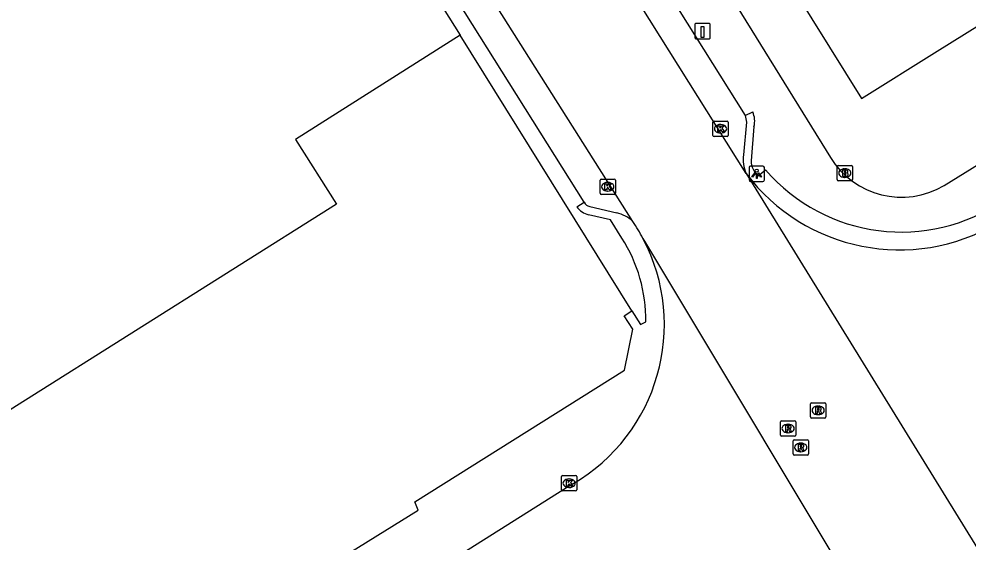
# Model space of a CAD drawing. Extents: x 158461 to 159795, y 387220 to 388672.
# Drawn here: x 158607.5 to 158669.4, y 387827.4 to 387861.5 of the extents above; entities that cross this region are included whole.
import ezdxf

# ---------------------------------------------------------------- set-up
doc = ezdxf.new("R2010")
doc.units = 0
for name, color, linetype in [('IMGEO_Brandkraan', 7, 'Continuous'), ('IMGEO_Kolk', 7, 'Continuous'), ('IMGEO_Laadpaal', 7, 'Continuous'), ('IMGEO_Lichtpunt', 7, 'Continuous'), ('IMGEO_Pand', 7, 'Continuous'), ('IMGEO_Rijbaan_lokaal_gesloten', 7, 'Continuous'), ('IMGEO_Rioolput', 7, 'Continuous'), ('IMGEO_Voetpad_open', 7, 'Continuous')]:
    doc.layers.add(name, color=color, linetype=linetype)

msp = doc.modelspace()

# ---------------------------------------------------------------- linework, layer by layer
at = {"layer": 'IMGEO_Brandkraan'}
for p, q in [((158660.941, 387851.979), (158661.793, 387851.979)), ((158660.866, 387851.053), (158660.866, 387851.905)), ((158661.354, 387851.759), (158661.379, 387851.759)), ((158661.867, 387851.905), (158661.867, 387851.053)), ((158661.793, 387850.979), (158660.941, 387850.979)), ((158661.377, 387851.199), (158661.352, 387851.199))]:
    msp.add_line(p, q, dxfattribs=at)
for points in [[(158660.941, 387851.979), (158661.793, 387851.979)], [(158660.866, 387851.053), (158660.866, 387851.905)], [(158661.214, 387851.679), (158661.214, 387851.279), (158661.427, 387851.279)], [(158661.445, 387851.679), (158661.214, 387851.679)], [(158661.393, 387851.598), (158661.339, 387851.598), (158661.339, 387851.522)], [(158661.339, 387851.522), (158661.392, 387851.522)], [(158661.401, 387851.446), (158661.339, 387851.446), (158661.339, 387851.365)], [(158661.339, 387851.365), (158661.401, 387851.365)], [(158661.867, 387851.905), (158661.867, 387851.053)], [(158661.793, 387850.979), (158660.941, 387850.979)]]:
    msp.add_lwpolyline(points, dxfattribs=at)
for centre, radius, start, end in [((158660.943, 387851.903), 0.0765, 91.55205, 178.44795), ((158660.943, 387851.903), 0.0765, 91.55205, 178.44795), ((158661.791, 387851.903), 0.0765, 1.55205, 88.44795), ((158661.791, 387851.903), 0.0765, 1.55205, 88.44795), ((158661.394, 387851.56), 0.0379, 267.82845, 90.93552), ((158661.402, 387851.405), 0.0404, 269.87594, 90.50774), ((158661.449, 387851.534), 0.145, 59.4692, 91.53667), ((158661.474, 387851.581), 0.0922, 285.51372, 58.15012), ((158661.479, 387851.389), 0.105, 301.31148, 78.98903), ((158660.943, 387851.055), 0.0765, 181.55205, 268.44795), ((158660.943, 387851.055), 0.0765, 181.55205, 268.44795), ((158661.433, 387851.53), 0.251, 268.66757, 293.53466), ((158661.791, 387851.055), 0.0765, 271.55205, 358.44795), ((158661.791, 387851.055), 0.0765, 271.55205, 358.44795)]:
    msp.add_arc(centre, radius, start, end, dxfattribs=at)
for centre, major_axis, ratio, start_param, end_param in [((158661.353, 387851.479), (-0.387, 0.002), 0.722429, 4.712389, 7.853982), ((158661.378, 387851.479), (-0.39, 0.002), 0.717154, 1.570796, 4.712389)]:
    msp.add_ellipse(centre, major_axis=major_axis, ratio=ratio, start_param=start_param, end_param=end_param, dxfattribs=at)
at = {"layer": 'IMGEO_Kolk'}
for p, q in [((158652.76, 387853.941), (158652.76, 387854.793)), ((158652.835, 387854.867), (158653.687, 387854.867)), ((158653.248, 387854.647), (158653.273, 387854.647)), ((158653.761, 387854.793), (158653.761, 387853.941)), ((158653.687, 387853.867), (158652.835, 387853.867)), ((158653.271, 387854.087), (158653.246, 387854.087)), ((158645.395, 387850.163), (158645.395, 387851.015)), ((158645.47, 387851.089), (158646.322, 387851.089)), ((158645.883, 387850.869), (158645.908, 387850.869)), ((158646.396, 387851.015), (158646.396, 387850.163)), ((158645.906, 387850.309), (158645.881, 387850.309)), ((158646.322, 387850.089), (158645.47, 387850.089)), ((158642.876, 387830.837), (158642.876, 387831.689)), ((158642.951, 387831.763), (158643.803, 387831.763)), ((158643.877, 387831.689), (158643.877, 387830.837)), ((158643.387, 387830.983), (158643.362, 387830.983)), ((158643.364, 387831.543), (158643.389, 387831.543)), ((158643.803, 387830.763), (158642.951, 387830.763))]:
    msp.add_line(p, q, dxfattribs=at)
for points in [[(158652.76, 387853.941), (158652.76, 387854.793)], [(158652.835, 387854.867), (158653.687, 387854.867)], [(158653.081, 387854.567), (158653.204, 387854.567), (158653.204, 387854.416), (158653.334, 387854.567), (158653.498, 387854.567), (158653.352, 387854.416), (158653.505, 387854.167), (158653.353, 387854.167), (158653.268, 387854.331), (158653.204, 387854.264), (158653.204, 387854.167), (158653.081, 387854.167), (158653.081, 387854.567)], [(158653.761, 387854.793), (158653.761, 387853.941)], [(158653.687, 387853.867), (158652.835, 387853.867)], [(158645.395, 387850.163), (158645.395, 387851.015)], [(158645.47, 387851.089), (158646.322, 387851.089)], [(158645.716, 387850.789), (158645.839, 387850.789), (158645.839, 387850.638), (158645.969, 387850.789), (158646.133, 387850.789), (158645.987, 387850.638), (158646.14, 387850.389), (158645.988, 387850.389), (158645.903, 387850.553), (158645.839, 387850.486), (158645.839, 387850.389), (158645.716, 387850.389), (158645.716, 387850.789)], [(158646.396, 387851.015), (158646.396, 387850.163)], [(158646.322, 387850.089), (158645.47, 387850.089)], [(158642.876, 387830.837), (158642.876, 387831.689)], [(158642.951, 387831.763), (158643.803, 387831.763)], [(158643.877, 387831.689), (158643.877, 387830.837)], [(158643.197, 387831.463), (158643.32, 387831.463), (158643.32, 387831.312), (158643.45, 387831.463), (158643.614, 387831.463), (158643.468, 387831.312), (158643.621, 387831.063), (158643.469, 387831.063), (158643.384, 387831.227), (158643.32, 387831.16), (158643.32, 387831.063), (158643.197, 387831.063), (158643.197, 387831.463)], [(158643.803, 387830.763), (158642.951, 387830.763)]]:
    msp.add_lwpolyline(points, dxfattribs=at)
for centre, start, end in [((158652.837, 387854.791), 91.55205, 178.44795), ((158652.837, 387854.791), 91.55205, 178.44795), ((158653.685, 387854.791), 1.55205, 88.44795), ((158653.685, 387854.791), 1.55205, 88.44795), ((158652.837, 387853.943), 181.55205, 268.44795), ((158652.837, 387853.943), 181.55205, 268.44795), ((158653.685, 387853.943), 271.55205, 358.44795), ((158653.685, 387853.943), 271.55205, 358.44795), ((158645.472, 387851.013), 91.55205, 178.44795), ((158645.472, 387851.013), 91.55205, 178.44795), ((158646.32, 387851.013), 1.55205, 88.44795), ((158646.32, 387851.013), 1.55205, 88.44795), ((158645.472, 387850.165), 181.55205, 268.44795), ((158645.472, 387850.165), 181.55205, 268.44795), ((158646.32, 387850.165), 271.55205, 358.44795), ((158646.32, 387850.165), 271.55205, 358.44795), ((158642.953, 387831.687), 91.55205, 178.44795), ((158642.953, 387831.687), 91.55205, 178.44795), ((158643.801, 387831.687), 1.55205, 88.44795), ((158643.801, 387831.687), 1.55205, 88.44795), ((158642.953, 387830.839), 181.55205, 268.44795), ((158642.953, 387830.839), 181.55205, 268.44795), ((158643.801, 387830.839), 271.55205, 358.44795), ((158643.801, 387830.839), 271.55205, 358.44795)]:
    msp.add_arc(centre, 0.0765, start, end, dxfattribs=at)
for centre, major_axis, ratio, start_param, end_param in [((158653.247, 387854.367), (-0.387, 0.002), 0.722429, 4.712389, 7.853982), ((158653.272, 387854.367), (-0.39, 0.002), 0.717154, 1.570796, 4.712389), ((158645.882, 387850.589), (-0.387, 0.002), 0.722429, 4.712389, 7.853982), ((158645.907, 387850.589), (-0.39, 0.002), 0.717154, 1.570796, 4.712389), ((158643.363, 387831.263), (-0.387, 0.002), 0.722429, 4.712389, 7.853982), ((158643.388, 387831.263), (-0.39, 0.002), 0.717154, 1.570796, 4.712389)]:
    msp.add_ellipse(centre, major_axis=major_axis, ratio=ratio, start_param=start_param, end_param=end_param, dxfattribs=at)
at = {"layer": 'IMGEO_Laadpaal'}
for p, q in [((158651.583, 387861.148), (158651.583, 387860.307)), ((158651.583, 387861.148), (158651.583, 387860.307)), ((158652.499, 387861.232), (158651.658, 387861.232)), ((158652.499, 387861.232), (158651.658, 387861.232)), ((158652.583, 387860.316), (158652.583, 387861.157)), ((158652.583, 387860.316), (158652.583, 387861.157)), ((158651.667, 387860.232), (158652.508, 387860.232)), ((158651.667, 387860.232), (158652.508, 387860.232))]:
    msp.add_line(p, q, dxfattribs=at)
msp.add_lwpolyline([(158651.998, 387861.045), (158652.158, 387861.045), (158652.158, 387860.312), (158651.998, 387860.312), (158651.998, 387861.045)], dxfattribs=at)
for centre, start, end in [((158651.661, 387861.154), 92.4484, 184.28452), ((158651.661, 387861.154), 92.4484, 184.28452), ((158652.505, 387861.154), 2.4484, 94.28452), ((158652.505, 387861.154), 2.4484, 94.28452), ((158651.661, 387860.31), 182.4484, 274.28452), ((158651.661, 387860.31), 182.4484, 274.28452), ((158652.505, 387860.31), 272.4484, 4.28452), ((158652.505, 387860.31), 272.4484, 4.28452)]:
    msp.add_arc(centre, 0.0779, start, end, dxfattribs=at)
at = {"layer": 'IMGEO_Lichtpunt'}
for p, q in [((158655.119, 387851.838), (158655.119, 387851.031)), ((158655.119, 387851.838), (158655.119, 387851.031)), ((158656.021, 387851.933), (158655.213, 387851.933)), ((158656.021, 387851.933), (158655.213, 387851.933)), ((158656.115, 387851.031), (158656.115, 387851.838)), ((158656.115, 387851.031), (158656.115, 387851.838)), ((158655.213, 387850.937), (158656.021, 387850.937)), ((158655.213, 387850.937), (158656.021, 387850.937))]:
    msp.add_line(p, q, dxfattribs=at)
for points in [[(158655.493, 387851.502), (158655.532, 387851.474), (158655.344, 387851.212), (158655.306, 387851.239), (158655.493, 387851.502)], [(158655.595, 387851.454), (158655.642, 387851.454), (158655.642, 387851.132), (158655.595, 387851.132), (158655.595, 387851.454)], [(158655.705, 387851.474), (158655.743, 387851.501), (158655.93, 387851.239), (158655.891, 387851.211), (158655.705, 387851.474)]]:
    msp.add_lwpolyline(points, dxfattribs=at)
msp.add_circle((158655.618, 387851.636), 0.0994, dxfattribs=at)
for centre, start, end in [((158655.213, 387851.838), 90, 180), ((158655.213, 387851.838), 90, 180), ((158656.021, 387851.838), 0, 90), ((158656.021, 387851.838), 0, 90), ((158655.213, 387851.031), 180, 270), ((158655.213, 387851.031), 180, 270), ((158656.021, 387851.031), 270, 0), ((158656.021, 387851.031), 270, 360)]:
    msp.add_arc(centre, 0.0946, start, end, dxfattribs=at)
at = {"layer": 'IMGEO_Pand'}
for points in [[(158641.521, 387884.673), (158643.854, 387886.176), (158644.272, 387885.505), (158662.454, 387856.35), (158667.384, 387859.424), (158677.015, 387865.43), (158690.425, 387873.793), (158687.775, 387878.041)], [(158626.494, 387875.999), (158636.265, 387860.467)], [(158636.265, 387860.467), (158625.532, 387853.675), (158628.199, 387849.453), (158601.127, 387832.418)]]:
    msp.add_lwpolyline(points, dxfattribs=at)
at = {"layer": 'IMGEO_Rijbaan_lokaal_gesloten'}
for points in [[(158654.921, 387851.458), (158626.661, 387896.475)], [(158647.532, 387848.322), (158628.823, 387877.881)], [(158654.921, 387851.458), (158671.29, 387824.964)], [(158648.193, 387847.22), (158648.302, 387847.052), (158663.777, 387821.236)], [(158643.611, 387831.215), (158616.891, 387814.387)]]:
    msp.add_lwpolyline(points, dxfattribs=at)
for centre, radius, start, end in [((158664.921, 387859.002), 12.526, 217.03297, 300.49809), ((158637.496, 387841.553), 12.105, 27.91349, 33.99873), ((158637.581, 387841.6), 12.008, 300.14151, 27.90719)]:
    msp.add_arc(centre, radius, start, end, dxfattribs=at)
at = {"layer": 'IMGEO_Rioolput'}
for p, q in [((158659.201, 387836.51), (158660.053, 387836.51)), ((158659.126, 387835.584), (158659.126, 387836.436)), ((158659.614, 387836.29), (158659.639, 387836.29)), ((158660.127, 387836.436), (158660.127, 387835.584)), ((158657.238, 387835.329), (158658.09, 387835.329)), ((158660.053, 387835.51), (158659.201, 387835.51)), ((158659.637, 387835.73), (158659.612, 387835.73)), ((158657.163, 387834.403), (158657.163, 387835.255)), ((158657.651, 387835.109), (158657.676, 387835.109)), ((158658.164, 387835.255), (158658.164, 387834.403)), ((158658.09, 387834.329), (158657.238, 387834.329)), ((158657.674, 387834.549), (158657.649, 387834.549)), ((158658.064, 387834.094), (158658.916, 387834.094)), ((158657.989, 387833.168), (158657.989, 387834.02)), ((158658.477, 387833.874), (158658.502, 387833.874)), ((158658.99, 387834.02), (158658.99, 387833.168)), ((158658.916, 387833.094), (158658.064, 387833.094)), ((158658.5, 387833.314), (158658.475, 387833.314))]:
    msp.add_line(p, q, dxfattribs=at)
for points in [[(158659.201, 387836.51), (158660.053, 387836.51)], [(158659.126, 387835.584), (158659.126, 387836.436)], [(158659.715, 387836.208), (158659.463, 387836.21), (158659.463, 387835.81)], [(158659.463, 387835.81), (158659.587, 387835.81), (158659.587, 387835.972), (158659.598, 387835.972)], [(158659.641, 387836.129), (158659.587, 387836.129), (158659.587, 387836.048)], [(158659.587, 387836.048), (158659.639, 387836.048)], [(158659.645, 387835.943), (158659.716, 387835.81), (158659.856, 387835.81), (158659.791, 387835.936)], [(158660.127, 387836.436), (158660.127, 387835.584)], [(158657.238, 387835.329), (158658.09, 387835.329)], [(158660.053, 387835.51), (158659.201, 387835.51)], [(158657.163, 387834.403), (158657.163, 387835.255)], [(158657.752, 387835.027), (158657.5, 387835.029), (158657.5, 387834.629)], [(158657.5, 387834.629), (158657.624, 387834.629), (158657.624, 387834.791), (158657.635, 387834.791)], [(158657.678, 387834.948), (158657.624, 387834.948), (158657.624, 387834.867)], [(158657.624, 387834.867), (158657.676, 387834.867)], [(158657.682, 387834.762), (158657.753, 387834.629), (158657.893, 387834.629), (158657.828, 387834.755)], [(158658.164, 387835.255), (158658.164, 387834.403)], [(158658.09, 387834.329), (158657.238, 387834.329)], [(158658.064, 387834.094), (158658.916, 387834.094)], [(158657.989, 387833.168), (158657.989, 387834.02)], [(158658.578, 387833.792), (158658.326, 387833.794), (158658.326, 387833.394)], [(158658.326, 387833.394), (158658.45, 387833.394), (158658.45, 387833.556), (158658.461, 387833.556)], [(158658.504, 387833.713), (158658.45, 387833.713), (158658.45, 387833.632)], [(158658.45, 387833.632), (158658.502, 387833.632)], [(158658.508, 387833.527), (158658.579, 387833.394), (158658.719, 387833.394), (158658.654, 387833.52)], [(158658.99, 387834.02), (158658.99, 387833.168)], [(158658.916, 387833.094), (158658.064, 387833.094)]]:
    msp.add_lwpolyline(points, dxfattribs=at)
for centre, radius, start, end in [((158659.203, 387836.434), 0.0765, 91.55205, 178.44795), ((158659.203, 387836.434), 0.0765, 91.55205, 178.44795), ((158660.051, 387836.434), 0.0765, 1.55205, 88.44795), ((158660.051, 387836.434), 0.0765, 1.55205, 88.44795), ((158659.597, 387835.919), 0.0533, 26.02933, 88.69889), ((158659.623, 387836.237), 0.19, 274.7715, 282.96867), ((158659.647, 387836.033), 0.0964, 77.00612, 93.18647), ((158659.661, 387836.09), 0.0378, 276.66336, 79.67722), ((158659.714, 387836.098), 0.109, 350.36119, 89.41601), ((158659.712, 387836.098), 0.112, 277.58423, 350.98172), ((158659.696, 387835.883), 0.108, 29.51342, 73.79051), ((158657.24, 387835.253), 0.0765, 91.55205, 178.44795), ((158657.24, 387835.253), 0.0765, 91.55205, 178.44795), ((158658.088, 387835.253), 0.0765, 1.55205, 88.44795), ((158658.088, 387835.253), 0.0765, 1.55205, 88.44795), ((158659.203, 387835.586), 0.0765, 181.55205, 268.44795), ((158659.203, 387835.586), 0.0765, 181.55205, 268.44795), ((158660.051, 387835.586), 0.0765, 271.55205, 358.44795), ((158660.051, 387835.586), 0.0765, 271.55205, 358.44795), ((158657.634, 387834.738), 0.0533, 26.02933, 88.69889), ((158657.66, 387835.056), 0.19, 274.7715, 282.96867), ((158657.684, 387834.852), 0.0964, 77.00612, 93.18647), ((158657.698, 387834.909), 0.0378, 276.66336, 79.67722), ((158657.751, 387834.917), 0.109, 350.36119, 89.41601), ((158657.749, 387834.917), 0.112, 277.58423, 350.98172), ((158657.733, 387834.702), 0.108, 29.51342, 73.79051), ((158657.24, 387834.405), 0.0765, 181.55205, 268.44795), ((158657.24, 387834.405), 0.0765, 181.55205, 268.44795), ((158658.066, 387834.018), 0.0765, 91.55205, 178.44795), ((158658.066, 387834.018), 0.0765, 91.55205, 178.44795), ((158658.088, 387834.405), 0.0765, 271.55205, 358.44795), ((158658.088, 387834.405), 0.0765, 271.55205, 358.44795), ((158658.914, 387834.018), 0.0765, 1.55205, 88.44795), ((158658.914, 387834.018), 0.0765, 1.55205, 88.44795), ((158658.46, 387833.503), 0.0533, 26.02933, 88.69889), ((158658.486, 387833.821), 0.19, 274.7715, 282.96867), ((158658.51, 387833.617), 0.0964, 77.00612, 93.18647), ((158658.524, 387833.674), 0.0378, 276.66336, 79.67722), ((158658.577, 387833.682), 0.109, 350.36119, 89.41601), ((158658.575, 387833.682), 0.112, 277.58423, 350.98172), ((158658.559, 387833.467), 0.108, 29.51342, 73.79051), ((158658.066, 387833.17), 0.0765, 181.55205, 268.44795), ((158658.066, 387833.17), 0.0765, 181.55205, 268.44795), ((158658.914, 387833.17), 0.0765, 271.55205, 358.44795), ((158658.914, 387833.17), 0.0765, 271.55205, 358.44795)]:
    msp.add_arc(centre, radius, start, end, dxfattribs=at)
for centre, major_axis, ratio, start_param, end_param in [((158659.613, 387836.01), (-0.387, 0.002), 0.722429, 4.712389, 7.853982), ((158659.638, 387836.01), (-0.39, 0.002), 0.717154, 1.570796, 4.712389), ((158657.65, 387834.829), (-0.387, 0.002), 0.722429, 4.712389, 7.853982), ((158657.675, 387834.829), (-0.39, 0.002), 0.717154, 1.570796, 4.712389), ((158658.476, 387833.594), (-0.387, 0.002), 0.722429, 4.712389, 7.853982), ((158658.501, 387833.594), (-0.39, 0.002), 0.717154, 1.570796, 4.712389)]:
    msp.add_ellipse(centre, major_axis=major_axis, ratio=ratio, start_param=start_param, end_param=end_param, dxfattribs=at)
at = {"layer": 'IMGEO_Voetpad_open'}
for points in [[(158628.263, 387897.562), (158654.868, 387855.235)], [(158641.521, 387884.673), (158641.96, 387883.947), (158641.155, 387883.425), (158643.018, 387880.44), (158642.777, 387880.261), (158649.526, 387869.562), (158649.764, 387869.704), (158660.427, 387852.506)], [(158644.35, 387849.58), (158627.384, 387876.573)], [(158647.471, 387842.494), (158636.265, 387860.467)], [(158654.868, 387855.235), (158654.951, 387854.808), (158654.746, 387852.672)], [(158654.868, 387855.235), (158655.356, 387855.466)], [(158655.436, 387854.517), (158655.248, 387852.284)], [(158667.843, 387850.68), (158671.035, 387852.64)], [(158655.713, 387851.291), (158656.192, 387851.685)], [(158643.879, 387849.28), (158644.35, 387849.58)], [(158644.725, 387849.307), (158646.483, 387848.89)], [(158646.817, 387847.233), (158646.069, 387848.437), (158644.649, 387848.768)], [(158612.967, 387816.54), (158613.148, 387816.877), (158633.526, 387829.514), (158633.306, 387830.039), (158646.993, 387838.636), (158647.534, 387841.3), (158646.971, 387842.184), (158647.471, 387842.494)], [(158647.471, 387842.494), (158648.043, 387841.6), (158648.378, 387841.787)]]:
    msp.add_lwpolyline(points, dxfattribs=at)
for centre, radius, start, end in [((158654.13, 387854.885), 1.356, 344.26777, 25.36943), ((158656.918, 387852.366), 2.194, 171.96833, 204.43721), ((158656.644, 387852.332), 1.397, 181.98755, 228.19776), ((158665.056, 387855.332), 5.423, 211.40251, 300.93257), ((158665.062, 387859.371), 11.736, 220.90905, 304.52208), ((158644.773, 387849.767), 0.463, 203.86902, 264.02175), ((158644.967, 387850.082), 1.352, 216.37442, 256.38292), ((158645.96, 387846.671), 2.28, 46.39847, 76.73327), ((158638.542, 387841.914), 9.837, 359.2576, 32.73044)]:
    msp.add_arc(centre, radius, start, end, dxfattribs=at)

doc.saveas('drawing.dxf')
